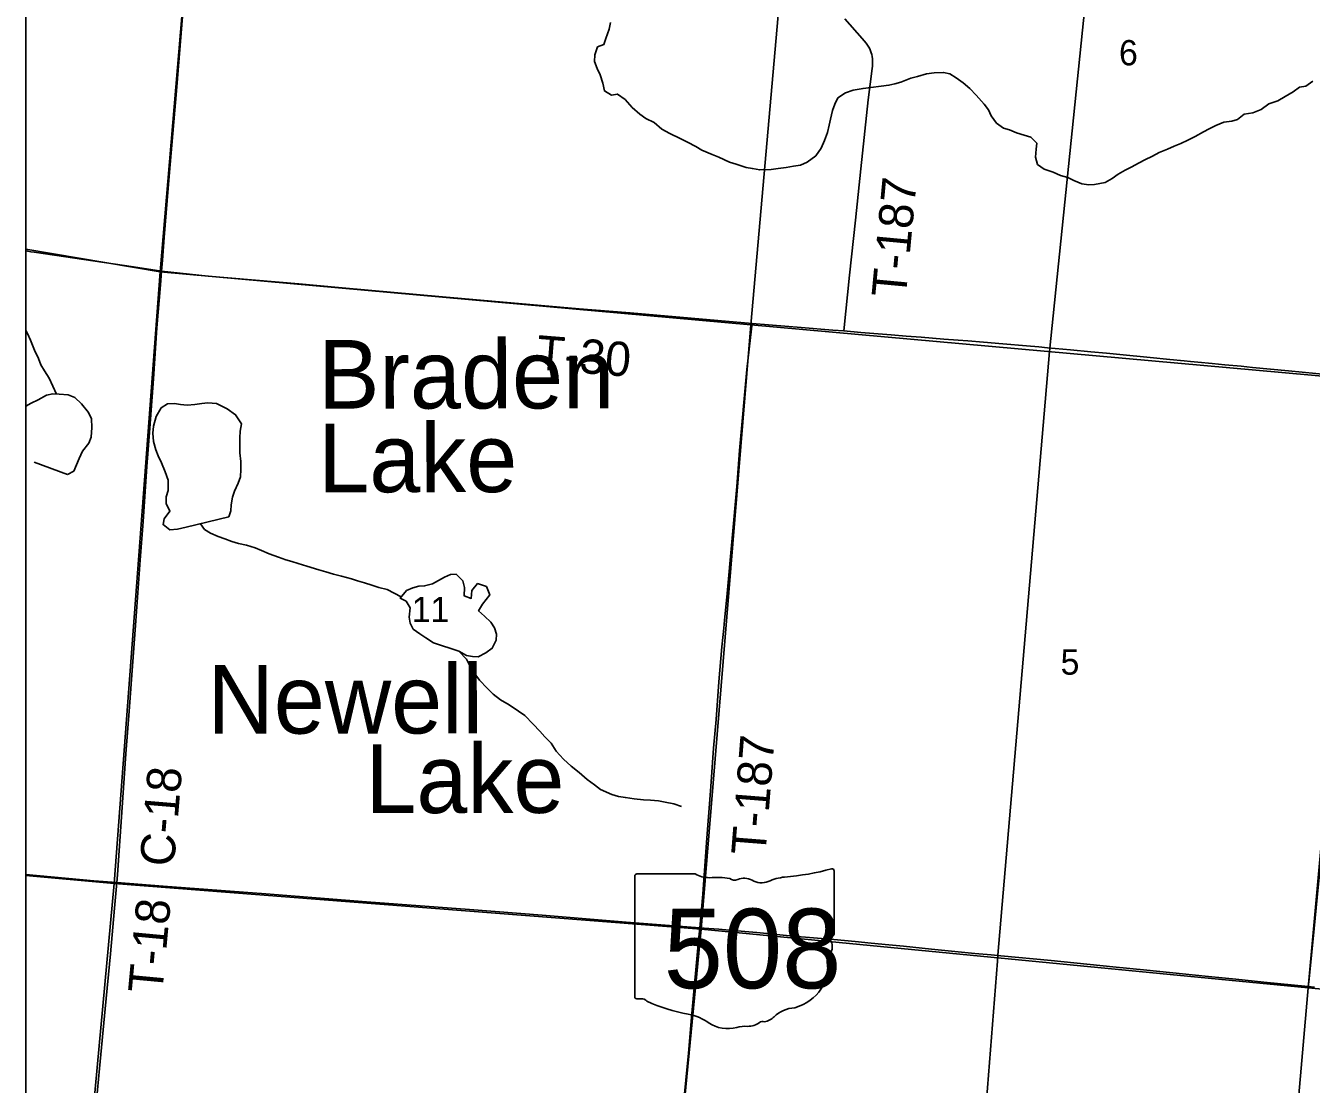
# Model space of a CAD drawing. Extents: x 0 to 1101, y 0 to 440.
# Drawn here: x 131 to 194.8, y 336 to 388.5 of the extents above; entities that cross this region are included whole.
import ezdxf

# ---------------------------------------------------------------- set-up
doc = ezdxf.new("R2010")
doc.units = 0
for name, color, linetype in [('GM_X_County_Road', 7, 'Continuous'), ('GM_X_County_Road_Text', 7, 'Continuous'), ('GM_X_Minor_Lake', 7, 'Continuous'), ('GM_X_Minor_Lake_Text', 7, 'Continuous'), ('GM_X_Minor_River', 7, 'Continuous'), ('GM_X_Section', 7, 'Continuous'), ('GM_X_Section_Text', 7, 'Continuous'), ('GM_X_State_Location', 7, 'Continuous'), ('GM_X_State_Route', 7, 'Continuous'), ('GM_X_State_Shield', 7, 'Continuous'), ('GM_X_Township_Road', 7, 'Continuous'), ('GM_X_Township_Road_Text', 7, 'Continuous'), ('GM_X_Unincorporated_Text', 7, 'Continuous'), ('SH_Cut_Line', 7, 'Continuous'), ('SH_Text', 7, 'Continuous')]:
    doc.layers.add(name, color=color, linetype=linetype)

msp = doc.modelspace()

# ---------------------------------------------------------------- linework, layer by layer
at = {"layer": 'GM_X_County_Road'}
for points in [[(176.884, 311.879), (179.255, 342.079), (179.28, 342.377), (181.844, 372.344), (184.914, 402.344), (186.31, 415.023), (186.587, 417.643), (187.375, 425.107), (131, 425.107), (131, 315.876)], [(265.627, 425.107), (187.375, 425.107), (186.587, 417.643), (186.31, 415.023), (184.914, 402.344), (181.844, 372.344), (179.28, 342.377), (179.255, 342.079), (176.884, 311.879)], [(135.531, 345.987), (135.554, 346.369), (135.775, 349.476), (135.979, 352.368), (136.138, 354.495), (136.468, 358.973), (136.692, 361.987), (136.825, 363.917), (137.007, 366.638), (137.171, 368.536), (137.353, 370.999), (137.519, 373.522), (137.686, 375.657), (137.744, 376.337), (137.785, 376.883), (137.878, 378.017), (138.032, 379.856), (138.178, 381.639), (138.484, 385.297), (138.802, 389.179)], [(161.604, 313.162), (161.703, 314.14), (161.871, 315.94), (162.256, 320.172), (162.563, 323.434), (163.008, 327.963), (163.051, 328.487), (163.218, 330.272), (163.43, 332.474), (163.645, 334.833), (163.912, 337.508), (164.087, 339.469), (164.416, 343.107), (164.485, 343.733)]]:
    msp.add_lwpolyline(points, dxfattribs=at)
at = {"layer": 'GM_X_Minor_Lake'}
for points in [[(133.074, 366.246), (133.384, 366.412), (133.657, 367.033), (133.823, 367.406), (134.137, 367.799), (134.256, 368.093), (134.276, 368.582), (134.261, 369.015), (134.118, 369.325), (133.773, 369.752), (133.437, 370.065), (133.109, 370.196), (132.666, 370.226), (132.348, 370.254), (132.039, 370.18), (131.614, 369.948), (131.27, 369.783), (131, 369.635)], [(141.093, 364.141), (141.189, 364.436), (141.195, 364.731), (141.27, 365.117), (141.366, 365.423), (141.555, 365.818), (141.674, 366.135), (141.68, 366.488), (141.676, 366.886), (141.638, 367.319), (141.634, 367.741), (141.628, 368.059), (141.657, 368.389), (141.709, 368.752), (141.421, 369.213), (141.005, 369.504), (140.475, 369.764), (140.043, 369.805), (139.747, 369.765), (139.404, 369.714), (139.017, 369.686), (138.688, 369.726), (138.393, 369.765), (138.04, 369.748), (137.729, 369.548), (137.471, 369.131), (137.349, 368.644), (137.309, 368.292), (137.347, 367.881), (137.465, 367.47), (137.585, 367.172), (137.738, 366.816), (137.924, 366.369), (138.076, 365.968), (138.078, 365.444), (137.981, 365.127), (137.976, 364.797), (138.162, 364.418), (137.883, 364.047), (137.821, 363.752), (138.158, 363.496), (138.545, 363.535), (138.968, 363.631)], [(131.412, 366.855), (133.074, 366.246)], [(138.968, 363.631), (141.093, 364.141)], [(152.514, 357.472), (152.897, 357.249), (153.192, 357.199), (153.476, 357.194), (153.855, 357.381), (154.166, 357.615), (154.367, 358.01), (154.383, 358.317), (154.286, 358.626), (154.098, 358.913), (153.785, 359.203), (153.493, 359.47), (153.693, 359.797), (154.042, 360.269), (153.879, 360.681), (153.438, 360.825), (153.159, 360.489), (153.129, 360.091), (152.767, 360.222), (152.786, 360.631), (152.7, 360.963), (152.376, 361.287), (152.091, 361.269), (151.804, 361.137), (151.494, 360.972), (151.207, 360.806), (150.807, 360.71), (150.522, 360.693), (150.225, 360.618), (149.916, 360.487), (149.59, 360.105), (149.895, 359.952), (150.094, 359.63), (150.04, 359.164), (150.092, 358.867), (150.246, 358.569), (150.572, 358.336), (150.864, 358.137), (151.246, 357.88)], [(151.246, 357.88), (152.514, 357.472)]]:
    msp.add_lwpolyline(points, dxfattribs=at)
at = {"layer": 'GM_X_Minor_River'}
for points in [[(160.047, 388.692), (159.973, 388.351), (159.817, 387.887), (159.709, 387.593), (159.4, 387.473), (159.257, 387.089), (159.239, 386.747), (159.381, 386.403), (159.535, 386.082), (159.665, 385.681), (159.738, 385.293), (160.098, 385.082), (160.384, 385.134), (160.777, 384.865), (161.112, 384.472), (161.493, 384.136), (161.796, 383.926), (162.203, 383.725), (162.595, 383.399), (162.99, 383.176), (163.509, 382.928), (163.858, 382.74), (164.287, 382.539), (164.58, 382.352), (165.088, 382.138), (165.416, 381.996), (165.958, 381.759)], [(165.958, 381.759), (166.286, 381.651), (166.784, 381.494), (167.09, 381.432), (167.453, 381.369), (168.023, 381.382), (168.365, 381.433), (168.764, 381.494), (169.13, 381.556), (169.483, 381.607), (169.804, 381.749), (170.231, 382.061), (170.499, 382.443), (170.677, 382.827), (170.82, 383.234), (170.895, 383.586), (170.968, 383.892), (171.067, 384.311), (171.186, 384.639), (171.328, 384.944), (171.708, 385.2), (172.097, 385.329), (172.588, 385.412), (173.865, 385.572), (174.163, 385.646), (174.46, 385.732), (174.953, 385.917), (175.284, 386.014), (175.742, 386.142), (176.107, 386.193), (176.585, 386.207), (176.891, 386.145), (177.207, 385.946), (177.555, 385.69), (177.892, 385.41), (178.205, 385.086), (178.606, 384.635), (178.806, 384.347), (178.949, 384.06), (179.216, 383.691), (179.564, 383.435), (179.859, 383.361), (180.209, 383.218), (180.583, 383.087), (180.911, 383.001), (181.213, 382.7), (181.185, 382.404), (181.144, 382.007), (181.252, 381.641), (181.578, 381.407), (182.03, 381.251), (182.391, 381.086), (182.754, 380.988), (183.047, 380.835), (183.443, 380.669), (183.795, 380.628), (184.079, 380.646), (184.605, 380.751), (184.961, 380.949), (185.249, 381.161), (185.594, 381.348), (185.904, 381.502), (186.295, 381.712), (186.582, 381.877), (186.961, 382.053), (187.294, 382.229), (187.695, 382.393), (188.039, 382.546), (188.36, 382.688), (188.716, 382.841), (189.083, 383.029), (189.486, 383.26), (189.773, 383.415), (190.106, 383.568), (190.507, 383.732), (190.895, 383.782), (191.181, 383.88), (191.515, 384.135), (191.949, 384.196), (192.35, 384.371), (192.731, 384.649), (193.177, 384.801), (193.545, 385.01), (193.948, 385.254), (194.259, 385.476), (194.578, 385.527), (194.913, 385.783)], [(131, 373.395), (131.092, 373.247), (131.234, 372.914), (131.43, 372.421), (131.627, 371.997), (131.759, 371.687), (131.935, 371.388), (132.168, 371.02), (132.53, 370.238)], [(139.677, 363.801), (139.876, 363.513), (140.18, 363.326), (140.553, 363.171), (140.892, 363.04), (141.231, 362.921), (141.57, 362.813), (141.967, 362.726), (142.397, 362.594), (142.714, 362.475), (143.086, 362.298), (143.55, 362.142), (143.912, 362.011), (144.217, 361.926), (144.523, 361.818), (144.964, 361.686), (145.553, 361.516), (145.904, 361.408), (146.289, 361.299), (146.685, 361.19), (147.183, 361.056), (147.477, 360.96), (147.817, 360.863), (148.19, 360.743), (148.541, 360.635), (148.949, 360.537), (149.641, 360.164)], [(152.514, 357.472), (152.894, 357.079), (153.058, 356.734), (153.302, 356.343), (153.535, 356.032), (153.915, 355.639), (154.217, 355.338), (154.576, 355.058), (155.004, 354.812), (155.477, 354.497), (155.791, 354.275), (156.193, 353.847), (156.529, 353.5), (156.785, 353.211), (157.087, 352.899), (157.342, 352.496), (157.71, 352.103), (158.08, 351.755), (158.484, 351.441), (158.876, 351.105), (159.247, 350.836), (159.55, 350.604), (160.103, 350.344), (160.431, 350.259), (160.783, 350.196), (161.214, 350.131), (161.68, 350.089), (162.033, 350.072), (162.419, 350.043), (162.759, 349.968), (163.19, 349.881), (163.563, 349.761)]]:
    msp.add_lwpolyline(points, dxfattribs=at)
at = {"layer": 'GM_X_Section'}
for points in [[(169.711, 404.258), (167.006, 373.676), (137.685, 376.305), (140.248, 406.559)], [(200.392, 401.325), (197.44, 370.951), (167.006, 373.676), (169.711, 404.258)], [(167.006, 373.676), (164.537, 343.67), (135.392, 345.933), (137.685, 376.305)], [(197.44, 370.951), (194.684, 340.756), (164.537, 343.67), (167.006, 373.676)], [(197.44, 370.951), (229.492, 367.804), (226.76, 337.722), (194.684, 340.756)], [(135.392, 345.933), (164.537, 343.67), (161.573, 313.149), (132.602, 315.66)], [(164.537, 343.67), (194.684, 340.756), (192.078, 310.752), (191.934, 310.763), (161.573, 313.149)], [(226.76, 337.722), (223.979, 307.391), (192.078, 310.752), (194.684, 340.756)]]:
    msp.add_lwpolyline(points, close=True, dxfattribs=at)
at = {"layer": 'GM_X_State_Route'}
for points in [[(131, 346.372), (134.378, 346.073), (135.531, 345.987), (137.824, 345.808), (142.933, 345.421), (147.922, 345.027), (153.043, 344.64), (156.641, 344.362), (160.821, 344.02), (164.485, 343.733), (164.919, 343.705), (165.416, 343.665), (165.94, 343.619), (167.308, 343.493), (169.113, 343.323), (171.137, 343.149), (172.194, 343.048), (172.992, 342.973), (173.864, 342.886), (174.587, 342.814), (175.983, 342.676), (178.128, 342.464), (178.947, 342.395), (179.432, 342.348)], [(179.432, 342.348), (181.933, 342.106), (184.993, 341.794), (186.68, 341.624), (188.442, 341.447), (189.74, 341.313), (191.094, 341.181), (192.485, 341.039), (194.696, 340.811), (195.006, 340.78)]]:
    msp.add_lwpolyline(points, dxfattribs=at)
at = {"layer": 'GM_X_State_Shield'}
for p, q in [((161.255, 346.309), (161.255, 340.305)), ((164.248, 346.412), (161.352, 346.412)), ((171.142, 343.42), (171.142, 346.561)), ((171.141, 343.421), (171.142, 343.42))]:
    msp.add_line(p, q, dxfattribs=at)
for centre, major_axis, start_param, end_param in [((161.368, 346.321), (0.115, 0), 1.712693, 3.28349), ((164.937, 347.109), (1.111, 0), 4.042523, 4.731795), ((165.306, 343.041), (3.989, 0), 1.404758, 1.657858), ((166.211, 346.352), (0.321, 0), 3.836095, 5.185415), ((166.682, 345.659), (0.666, 0), 0.950623, 2.079405), ((167.542, 346.61), (0.802, 0), 4.081561, 5.145723), ((168.958, 344.578), (2.11, 0), 1.699011, 2.107814), ((167.62, 354.597), (10.486, 0), 4.814394, 5.042369), ((171.032, 346.574), (0.11, 0), 6.141152, 7.989035), ((171.117, 343.189), (0.17, 0), 1.883978, 3.671073), ((170.033, 342.792), (1.023, 0), 5.934695, 6.695948), ((171.025, 343.408), (0.118, 0), 5.05454, 6.418171), ((171.537, 342.106), (0.744, 0), 2.387724, 3.262537), ((168.207, 341.706), (2.623, 0), 5.101752, 6.440018), ((161.369, 340.292), (0.116, 0), 3.00124, 4.508301), ((161.386, 340.906), (0.882, 0), 4.665946, 4.897461), ((161.567, 339.959), (0.318, 0), 0.519207, 1.627899), ((165.582, 345.353), (7.572, 0), 4.195997, 4.488961), ((169.313, 338.619), (1.436, 0), 1.647645, 2.488434), ((163.324, 337.608), (2.369, 0), 0.823519, 1.323587), ((166.865, 339.479), (0.801, 0), 4.691044, 5.507374), ((167.59, 338.898), (0.226, 0), 1.147584, 2.315152), ((167.493, 339.723), (0.847, 0), 4.937069, 5.64225), ((165.887, 339.929), (1.503, 0), 4.026481, 4.996735), ((166.755, 337.853), (1.235, 0), 1.495662, 1.94098)]:
    msp.add_ellipse(centre, major_axis=major_axis, ratio=0.8, start_param=start_param, end_param=end_param, dxfattribs=at)
at = {"layer": 'GM_X_Township_Road'}
for points in [[(171.623, 373.372), (171.914, 376.136), (172.211, 378.875), (172.474, 381.419), (172.836, 384.853), (173.032, 386.397), (173.045, 386.526), (173.053, 386.65), (173.055, 386.778), (173.047, 386.888), (173.031, 386.998), (173.013, 387.092), (172.991, 387.18), (172.959, 387.278), (172.917, 387.376), (172.865, 387.471), (172.805, 387.559), (172.731, 387.659), (172.635, 387.779), (172.537, 387.897), (171.687, 388.872)], [(131, 377.349), (131.098, 377.328), (131.254, 377.301), (131.418, 377.276), (136.35, 376.55), (137.744, 376.337), (140.06, 376.096), (144.559, 375.704), (146.71, 375.515), (151.694, 375.064), (158.481, 374.47), (161.021, 374.27), (167.075, 373.742)], [(165.665, 358.615), (165.707, 359.007), (165.818, 360.156), (166.067, 362.902), (166.311, 365.648), (166.443, 367.441), (166.82, 371.455), (167.045, 373.469), (167.075, 373.742)], [(167.075, 373.742), (169.506, 373.538), (171.078, 373.406), (171.623, 373.372)], [(171.623, 373.372), (172.474, 373.298), (173.978, 373.172), (174.722, 373.117), (175.464, 373.057), (176.596, 372.968), (177.302, 372.913), (177.785, 372.875), (178.565, 372.81), (179.531, 372.731), (180.701, 372.63), (181.313, 372.579), (181.748, 372.539)], [(181.748, 372.539), (182.889, 372.436), (183.889, 372.34), (184.668, 372.268), (185.336, 372.206), (186.838, 372.057), (187.821, 371.959), (188.526, 371.89), (188.841, 371.857), (189.212, 371.82), (189.917, 371.749), (190.547, 371.69), (191.362, 371.617), (191.918, 371.562), (193.717, 371.392), (195.071, 371.26), (195.924, 371.177), (197.541, 371.018)], [(194.696, 340.811), (194.72, 341.055), (194.931, 343.189), (195.13, 345.23), (195.363, 347.565), (195.523, 349.256), (195.615, 350.164), (195.693, 351.037), (195.758, 351.78), (195.835, 352.69), (196.02, 354.882), (196.117, 356.052), (196.146, 356.405), (196.376, 358.837), (196.586, 360.952), (196.83, 363.457), (197.002, 365.313), (197.076, 366.148), (197.161, 367.095), (197.517, 370.777), (197.541, 371.018)], [(164.485, 343.733), (164.622, 345.397), (164.811, 347.971), (165.023, 350.744), (165.161, 352.647), (165.286, 354.083), (165.428, 355.955), (165.563, 357.683), (165.665, 358.615)], [(134.118, 330.791), (134.161, 331.355), (134.408, 334.105), (134.657, 336.74), (134.944, 339.707), (135.209, 342.432), (135.416, 344.708), (135.531, 345.987)]]:
    msp.add_lwpolyline(points, dxfattribs=at)
at = {"layer": 'GM_X_Unincorporated_Text'}
for points in [[(131, 407.385), (131, 377.432), (137.685, 376.305), (140.248, 406.559)], [(131, 377.432), (131, 346.332), (135.392, 345.933), (137.685, 376.305)]]:
    msp.add_lwpolyline(points, close=True, dxfattribs=at)
at = {"layer": 'SH_Cut_Line'}
msp.add_lwpolyline([(539, 425.107), (131, 425.107), (131, 315.876)], dxfattribs=at)
at = {"layer": 'SH_Text'}
msp.add_lwpolyline([(131, 425.107), (539, 425.107), (539, 17.107), (131, 17.107)], close=True, dxfattribs=at)

# ---------------------------------------------------------------- texts
at = {"layer": 'GM_X_County_Road_Text'}
msp.add_text('C-18', height=1.7045, rotation=85.20883, dxfattribs=at).set_placement((138.358, 346.735))
at = {"layer": 'GM_X_Minor_Lake_Text'}
for s, height, rotation, p in [('Braden', 3.4088, 0.05276, (145.525, 369.513)), ('Lake', 3.4087, 0.05732, (145.528, 365.359)), ('Newell', 3.4086, 0.06434, (140.032, 353.371)), ('Lake', 3.4087, 0.06176, (147.869, 349.429))]:
    msp.add_text(s, height=height, rotation=rotation, dxfattribs=at).set_placement(p)
at = {"layer": 'GM_X_Section_Text'}
for s, height, p in [('6', 1.256, (185.294, 386.562)), ('11', 1.2557, (150.169, 358.912)), ('5', 1.256, (182.394, 356.303))]:
    msp.add_text(s, height=height, rotation=0.00001, dxfattribs=at).set_placement(p)
at = {"layer": 'GM_X_State_Location'}
for s in ['s', 'r']:
    msp.add_text(s, height=0.00568, dxfattribs=at).set_placement((166.087, 342.908))
msp.add_text('508', height=0.00568, rotation=0.00001, dxfattribs=at).set_placement((164.082, 342.494))
at = {"layer": 'GM_X_State_Shield'}
msp.add_text('508', height=3.9551, dxfattribs=at).set_placement((162.683, 340.728))
at = {"layer": 'GM_X_Township_Road_Text'}
for s, rotation, p in [('T-187', 84.65266, (174.702, 374.985)), ('T-30', 355.37547, (156.312, 371.467)), ('T-187', 85.49294, (167.732, 347.294)), ('T-18', 84.6775, (137.777, 340.436))]:
    msp.add_text(s, height=1.7045, rotation=rotation, dxfattribs=at).set_placement(p)

doc.saveas('drawing.dxf')
